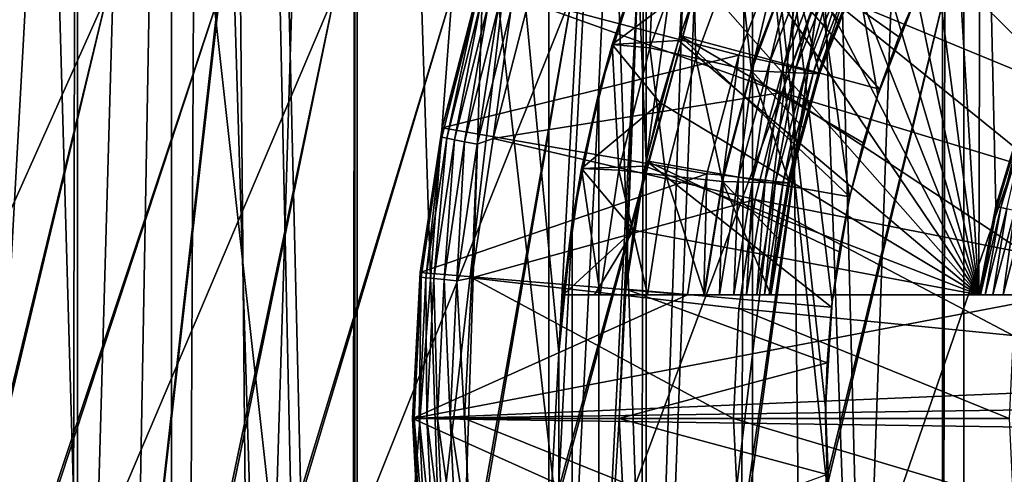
# Model space of a CAD drawing. Header units: metres. Extents: x -30 to 30, y -76 to 64.
# Tile 398 of 541: x -4.45 to -2.07, y 48.36 to 49.47. Entities that reach past the tile are written whole.
import ezdxf

# ---------------------------------------------------------------- set-up
doc = ezdxf.new("R2010")
doc.units = ezdxf.units.M
doc.layers.add('solid_508511', color=7, linetype='CONTINUOUS')

msp = doc.modelspace()

# ---------------------------------------------------------------- linework, layer by layer
at = {"layer": 'solid_508511'}
for points in [[(-5.001679, 39.345753, -22.44957), (-5.304138, 57.5, -22.380037), (-3.993941, 57.5, -22.650572)], [(-4.216572, 9.452151, 22.610186), (-3.993941, 57.5, 22.650572), (-5.304138, 57.5, 22.380037)], [(-4.886679, 9.12376, 22.474882), (-4.216572, 9.452151, 22.610186), (-5.304138, 57.5, 22.380037)], [(-4.314982, 39.682003, -22.591612), (-5.001679, 39.345753, -22.44957), (-3.993941, 57.5, -22.650572)], [(-3.614431, 39.964737, -22.714222), (-4.314982, 39.682003, -22.591612), (-3.993941, 57.5, -22.650572)], [(-4.216572, 9.452151, 22.610186), (-3.532681, 9.728445, 22.727079), (-3.993941, 57.5, 22.650572)], [(-3.993941, 57.5, -22.650572), (-2.670147, 57.5, -22.844479), (-3.145982, 48.659065, -22.783827)], [(-3.145982, 48.659065, -22.783827), (-3.614431, 39.964737, -22.714222), (-3.993941, 57.5, -22.650572)], [(-2.837471, 9.953447, 22.824303), (-2.670147, 57.5, 22.844479), (-3.993941, 57.5, 22.650572)], [(-3.532681, 9.728445, 22.727079), (-2.837471, 9.953447, 22.824303), (-3.993941, 57.5, 22.650572)], [(-3.113943, 48.975254, -22.788229), (-3.145982, 48.659065, -22.783827), (-2.670147, 57.5, -22.844479)], [(-3.050041, 49.287231, -22.796869), (-3.113943, 48.975254, -22.788229), (-2.670147, 57.5, -22.844479)], [(-2.954897, 49.59137, -22.809397), (-3.050041, 49.287231, -22.796869), (-2.670147, 57.5, -22.844479)], [(-2.837471, 9.953447, 22.824303), (-2.134133, 10.127596, 22.900774), (-2.670147, 57.5, 22.844479)], [(-1.425745, 10.251329, 22.955767), (-1.337299, 57.5, 22.961088), (-2.670147, 57.5, 22.844479)], [(-2.134133, 10.127596, 22.900774), (-1.425745, 10.251329, 22.955767), (-2.670147, 57.5, 22.844479)], [(-4.49764, 39.999996, 4.692678), (-4.497568, 54.5, 4.692744), (-4.083487, 54.5, 5.057189)], [(-4.083367, 39.999996, 5.057283), (-4.49764, 39.999996, 4.692678), (-4.083487, 54.5, 5.057189)], [(-4.497639, 39.999996, -4.69268), (-4.083364, 39.999996, -5.057286), (-4.497568, 54.5, -4.692744)], [(-4.083364, 39.999996, -5.057286), (-4.083487, 54.5, -5.057189), (-4.497568, 54.5, -4.692744)], [(-3.639867, 39.999996, -5.385292), (-3.639813, 54.5, -5.385328), (-4.083487, 54.5, -5.057189)], [(-4.083364, 39.999996, -5.057286), (-3.639867, 39.999996, -5.385292), (-4.083487, 54.5, -5.057189)], [(-4.083367, 39.999996, 5.057283), (-4.083487, 54.5, 5.057189), (-3.639813, 54.5, 5.385328)], [(-3.639868, 39.999996, 5.385291), (-4.083367, 39.999996, 5.057283), (-3.639813, 54.5, 5.385328)], [(-3.639868, 39.999996, 5.385291), (-3.639813, 54.5, 5.385328), (-3.170048, 54.5, 5.674577)], [(-3.169956, 39.999996, 5.674625), (-3.639868, 39.999996, 5.385291), (-3.170048, 54.5, 5.674577)], [(-3.639867, 39.999996, -5.385292), (-3.169953, 39.999996, -5.674627), (-3.639813, 54.5, -5.385328)], [(-3.169953, 39.999996, -5.674627), (-3.170048, 54.5, -5.674577), (-3.639813, 54.5, -5.385328)], [(-2.67735, 39.999996, -5.922989), (-2.677306, 54.5, -5.923008), (-3.170048, 54.5, -5.674577)], [(-3.169953, 39.999996, -5.674627), (-2.67735, 39.999996, -5.922989), (-3.170048, 54.5, -5.674577)], [(-3.169956, 39.999996, 5.674625), (-3.170048, 54.5, 5.674577), (-2.677306, 54.5, 5.923008)], [(-2.677352, 39.999996, 5.922988), (-3.169956, 39.999996, 5.674625), (-2.677306, 54.5, 5.923008)], [(-2.677352, 39.999996, 5.922988), (-2.677306, 54.5, 5.923008), (-2.165419, 54.5, 6.128702)], [(-2.165299, 39.999996, 6.128742), (-2.677352, 39.999996, 5.922988), (-2.165419, 54.5, 6.128702)], [(-2.67735, 39.999996, -5.922989), (-2.165296, 39.999996, -6.128743), (-2.677306, 54.5, -5.923008)], [(-2.165296, 39.999996, -6.128743), (-2.165419, 54.5, -6.128702), (-2.677306, 54.5, -5.923008)], [(-1.637813, 39.999996, -6.290276), (-1.637794, 54.5, -6.290277), (-2.165419, 54.5, -6.128702)], [(-2.165296, 39.999996, -6.128743), (-1.637813, 39.999996, -6.290276), (-2.165419, 54.5, -6.128702)], [(-2.165299, 39.999996, 6.128742), (-2.165419, 54.5, 6.128702), (-1.637794, 54.5, 6.290277)], [(-1.637815, 39.999996, 6.290275), (-2.165299, 39.999996, 6.128742), (-1.637794, 54.5, 6.290277)], [(-4.963742, 52.5, -8.100079), (-4.974133, 46.5, -8.093701), (-4.324105, 46.5, -8.458849)], [(-4.312915, 52.5, 8.464558), (-4.96153, 46.5, 8.101434), (-4.963742, 52.5, 8.100079)], [(-4.963742, 52.5, -8.100079), (-4.324105, 46.5, -8.458849), (-4.312915, 52.5, -8.464558)], [(-4.312915, 52.5, 8.464558), (-4.310934, 46.5, 8.465569), (-4.96153, 46.5, 8.101434)], [(-4.312915, 52.5, -8.464558), (-4.324105, 46.5, -8.458849), (-3.647443, 46.5, -8.771896)], [(-3.635472, 52.5, 8.776863), (-4.310934, 46.5, 8.465569), (-4.312915, 52.5, 8.464558)], [(-4.312915, 52.5, -8.464558), (-3.647443, 46.5, -8.771896), (-3.635472, 52.5, -8.776863)], [(-3.635472, 52.5, 8.776863), (-3.633785, 46.5, 8.777563), (-4.310934, 46.5, 8.465569)], [(-3.635472, 52.5, -8.776863), (-3.647443, 46.5, -8.771896), (-2.948315, 46.5, -9.030915)], [(-2.935682, 52.5, 9.035028), (-3.633785, 46.5, 8.777563), (-3.635472, 52.5, 8.776863)], [(-3.635472, 52.5, -8.776863), (-2.948315, 46.5, -9.030915), (-2.935682, 52.5, -9.035028)], [(-2.935682, 52.5, 9.035028), (-2.934255, 46.5, 9.035494), (-3.633785, 46.5, 8.777563)], [(-2.935682, 52.5, -9.035028), (-2.948315, 46.5, -9.030915), (-2.489381, 48.269836, -9.168041)], [(-2.935682, 52.5, -9.035028), (-2.489381, 48.269836, -9.168041), (-2.499872, 48.525883, -9.165186)], [(-2.935682, 52.5, -9.035028), (-2.499872, 48.525883, -9.165186), (-2.484059, 48.781876, -9.169485)], [(-2.935682, 52.5, -9.035028), (-2.484059, 48.781876, -9.169485), (-2.441937, 49.035679, -9.180792)], [(-2.935682, 52.5, -9.035028), (-2.441937, 49.035679, -9.180792), (-2.373737, 49.284451, -9.198662)], [(-2.935682, 52.5, -9.035028), (-2.373737, 49.284451, -9.198662), (-2.279466, 49.526657, -9.222474)], [(-2.217708, 52.5, 9.237518), (-2.934255, 46.5, 9.035494), (-2.935682, 52.5, 9.035028)], [(-2.217708, 52.5, 9.237518), (-2.216653, 46.5, 9.237773), (-2.934255, 46.5, 9.035494)], [(-1.486151, 52.5, 9.383035), (-2.216653, 46.5, 9.237773), (-2.217708, 52.5, 9.237518)], [(-1.486151, 52.5, 9.383035), (-1.485397, 46.5, 9.383155), (-2.216653, 46.5, 9.237773)], [(-2.009669, 50.727383, -19.5), (-2.123998, 50.618637, -19.5), (-2.024389, 49.224117, -19.5)], [(-2.123998, 50.618637, -19.5), (-2.232457, 50.504025, -19.5), (-2.128967, 48.799999, -19.5)], [(-2.123998, 50.618637, -19.5), (-2.128967, 48.799999, -19.5), (-2.087482, 49.014698, -19.5)], [(-2.123998, 50.618637, -19.5), (-2.087482, 49.014698, -19.5), (-2.024389, 49.224117, -19.5)], [(-2.232457, 50.504025, -19.5), (-2.334786, 50.38382, -19.5), (-2.128967, 48.799999, -19.5)], [(-2.334786, 50.38382, -19.5), (-2.430611, 50.258446, -19.5), (-2.128967, 48.799999, -19.5)], [(-2.430611, 50.258446, -19.5), (-2.519721, 50.128185, -19.5), (-2.128967, 48.799999, -19.5)], [(-2.519721, 50.128185, -19.5), (-2.601864, 49.99342, -19.5), (-2.128967, 48.799999, -19.5)], [(-2.601864, 49.99342, -19.5), (-2.676791, 49.854546, -19.5), (-2.128967, 48.799999, -19.5)], [(-2.934126, 49.124508, -15), (-2.953835, 49.594246, -15), (-2.828142, 49.887131, -15)], [(-2.852591, 49.428368, -15), (-2.934126, 49.124508, -15), (-2.828142, 49.887131, -15)], [(-2.74017, 49.720901, -15), (-2.852591, 49.428368, -15), (-2.828142, 49.887131, -15)], [(-2.676791, 49.854546, -19.5), (-2.744336, 49.711861, -19.5), (-2.128967, 48.799999, -19.5)], [(-1.89897, 49.286579, -23.76483), (-2.51571, 49.542042, -23.58305), (-2.401458, 49.783607, -23.58305)], [(-1.812727, 49.468922, -23.76483), (-1.89897, 49.286579, -23.76483), (-2.401458, 49.783607, -23.58305)], [(-2.74017, 49.720901, -15), (-2.369097, 49.298359, -14.500119), (-2.852591, 49.428368, -15)], [(-2.744336, 49.711861, -19.5), (-2.804261, 49.565887, -19.5), (-2.128967, 48.799999, -19.5)], [(-2.74017, 49.720901, -15), (-2.268996, 49.549599, -14.500119), (-2.322464, 49.425289, -14.500119)], [(-2.74017, 49.720901, -15), (-2.322464, 49.425289, -14.500119), (-2.369097, 49.298359, -14.500119)], [(-2.912906, 49.698948, -21.581036), (-3.016566, 49.407101, -21.581036), (-2.954897, 49.59137, -22.809397)], [(-3.016566, 49.407101, -20.059807), (-2.912906, 49.698948, -20.059807), (-2.953835, 49.594246, -15)], [(-2.804261, 49.565887, -19.5), (-2.912906, 49.698948, -20.059807), (-3.016566, 49.407101, -20.059807)], [(-2.925769, 49.398544, -21.828634), (-3.016566, 49.407101, -21.581036), (-2.912906, 49.698948, -21.581036)], [(-2.82157, 49.685852, -21.828634), (-2.925769, 49.398544, -21.828634), (-2.912906, 49.698948, -21.581036)], [(-2.814113, 49.373535, -22.066158), (-2.925769, 49.398544, -21.828634), (-2.82157, 49.685852, -21.828634)], [(-2.814113, 49.373535, -22.066158), (-2.82157, 49.685852, -21.828634), (-2.713426, 49.648743, -22.066158)], [(-2.710327, 49.381264, -23), (-2.603376, 49.65971, -23), (-3.339493, 49.547749, -23)], [(-2.814113, 49.373535, -22.066158), (-2.713426, 49.648743, -22.066158), (-2.679459, 49.343372, -22.290916)], [(-2.713426, 49.648743, -22.066158), (-2.583016, 49.603996, -22.290916), (-2.679459, 49.343372, -22.290916)], [(-2.671907, 49.37323, -22.996157), (-2.603376, 49.65971, -23), (-2.710327, 49.381264, -23)], [(-2.566274, 49.64711, -22.996157), (-2.603376, 49.65971, -23), (-2.671907, 49.37323, -22.996157)], [(-2.566274, 49.64711, -22.996157), (-2.671907, 49.37323, -22.996157), (-2.635234, 49.364544, -22.98476)], [(-2.566274, 49.64711, -22.996157), (-2.635234, 49.364544, -22.98476), (-2.53089, 49.634235, -22.98476)], [(-2.53089, 49.634235, -22.98476), (-2.635234, 49.364544, -22.98476), (-2.601438, 49.356537, -22.966249)], [(-2.53089, 49.634235, -22.98476), (-2.601438, 49.356537, -22.966249), (-2.498283, 49.622372, -22.966249)], [(-2.498283, 49.622372, -22.966249), (-2.601438, 49.356537, -22.966249), (-2.57182, 49.349522, -22.941338)], [(-2.498283, 49.622372, -22.966249), (-2.57182, 49.349522, -22.941338), (-2.469707, 49.611977, -22.941338)], [(-3.016566, 49.407101, -21.581036), (-3.050041, 49.287231, -22.796869), (-2.954897, 49.59137, -22.809397)], [(-3.049474, 47.710567, -15), (-3.049474, 49.289433, -15), (-2.953835, 49.594246, -15)], [(-3.016566, 49.407101, -20.059807), (-2.953835, 49.594246, -15), (-3.049474, 49.289433, -15)], [(-2.999857, 48.500046, -15), (-3.049474, 47.710567, -15), (-2.953835, 49.594246, -15)], [(-2.98338, 48.814014, -15), (-2.999857, 48.500046, -15), (-2.953835, 49.594246, -15)], [(-2.934126, 49.124508, -15), (-2.98338, 48.814014, -15), (-2.953835, 49.594246, -15)], [(-2.679459, 49.343372, -22.290916), (-2.583016, 49.603996, -22.290916), (-2.514678, 49.335999, -22.5)], [(-2.583016, 49.603996, -22.290916), (-2.467952, 49.465252, -22.5), (-2.514678, 49.335999, -22.5)], [(-2.583016, 49.603996, -22.290916), (-2.414588, 49.591908, -22.5), (-2.467952, 49.465252, -22.5)], [(-2.469707, 49.611977, -22.941338), (-2.57182, 49.349522, -22.941338), (-2.547521, 49.343769, -22.910984)], [(-2.469707, 49.611977, -22.941338), (-2.547521, 49.343769, -22.910984), (-2.446264, 49.603451, -22.910984)], [(-2.446264, 49.603451, -22.910984), (-2.547521, 49.343769, -22.910984), (-2.52948, 49.339497, -22.876356)], [(-2.446264, 49.603451, -22.910984), (-2.52948, 49.339497, -22.876356), (-2.428858, 49.597118, -22.876356)], [(-2.428858, 49.597118, -22.876356), (-2.52948, 49.339497, -22.876356), (-2.51839, 49.336868, -22.838787)], [(-2.428858, 49.597118, -22.876356), (-2.51839, 49.336868, -22.838787), (-2.418159, 49.593227, -22.838787)], [(-2.514681, 49.335991, -22.799999), (-2.418159, 49.593227, -22.838787), (-2.51839, 49.336868, -22.838787)], [(-2.514681, 49.335991, -22.799999), (-2.414581, 49.591927, -22.799999), (-2.418159, 49.593227, -22.838787)], [(-2.414588, 49.591908, -22.5), (-2.414581, 49.591927, -22.799999), (-2.514681, 49.335991, -22.799999)], [(-2.414588, 49.591908, -22.5), (-2.514681, 49.335991, -22.799999), (-2.467952, 49.465252, -22.5)], [(-3.339488, 49.547771, -23.165592), (-3.428355, 49.204544, -23.165592), (-3.339493, 49.547749, -23)], [(-3.345533, 49.514858, -23.205029), (-3.428355, 49.204544, -23.165592), (-3.339488, 49.547771, -23.165592)], [(-3.428355, 49.204544, -23.165592), (-3.428347, 49.204578, -23), (-3.339493, 49.547749, -23)], [(-2.710327, 49.381264, -23), (-3.339493, 49.547749, -23), (-3.428347, 49.204578, -23)], [(-2.804261, 49.565887, -19.5), (-3.016566, 49.407101, -20.059807), (-2.856424, 49.416973, -19.5)], [(-2.804261, 49.565887, -19.5), (-2.856424, 49.416973, -19.5), (-2.128967, 48.799999, -19.5)], [(-2.322464, 49.425289, -14.500119), (-2.268996, 49.549599, -14.500119), (-2.279466, 49.526657, -9.222474)], [(-5.593525, 46.5, -7.678702), (-4.50339, 49.53109, -6.307295), (-4.238727, 49.53109, -6.48812)], [(-4.974133, 46.5, -8.093701), (-5.593525, 46.5, -7.678702), (-4.238727, 49.53109, -6.48812)], [(-4.974133, 46.5, -8.093701), (-3.967088, 49.53109, -6.657681), (-3.688688, 49.53109, -6.81587)], [(-4.324105, 46.5, -8.458849), (-4.974133, 46.5, -8.093701), (-3.688688, 49.53109, -6.81587)], [(-4.974133, 46.5, -8.093701), (-4.238727, 49.53109, -6.48812), (-3.967088, 49.53109, -6.657681)], [(-4.96153, 46.5, 8.101434), (-4.238727, 49.53109, 6.48812), (-4.50339, 49.53109, 6.307295)], [(-4.96153, 46.5, 8.101434), (-3.967088, 49.53109, 6.657681), (-4.238727, 49.53109, 6.48812)], [(-4.96153, 46.5, 8.101434), (-4.310934, 46.5, 8.465569), (-3.967088, 49.53109, 6.657681)], [(-4.324105, 46.5, -8.458849), (-3.403855, 49.53109, -6.962491), (-3.113034, 49.53109, -7.09729)], [(-3.647443, 46.5, -8.771896), (-4.324105, 46.5, -8.458849), (-3.113034, 49.53109, -7.09729)], [(-4.324105, 46.5, -8.458849), (-3.688688, 49.53109, -6.81587), (-3.403855, 49.53109, -6.962491)], [(-4.310934, 46.5, 8.465569), (-3.688688, 49.53109, 6.81587), (-3.967088, 49.53109, 6.657681)], [(-4.310934, 46.5, 8.465569), (-3.403855, 49.53109, 6.962491), (-3.688688, 49.53109, 6.81587)], [(-4.310934, 46.5, 8.465569), (-3.633785, 46.5, 8.777563), (-3.403855, 49.53109, 6.962491)], [(-3.647443, 46.5, -8.771896), (-2.817123, 49.53109, -7.219856), (-2.516499, 49.53109, -7.330057)], [(-2.948315, 46.5, -9.030915), (-3.647443, 46.5, -8.771896), (-2.516499, 49.53109, -7.330057)], [(-3.647443, 46.5, -8.771896), (-3.113034, 49.53109, -7.09729), (-2.817123, 49.53109, -7.219856)], [(-3.633785, 46.5, 8.777563), (-3.113034, 49.53109, 7.09729), (-3.403855, 49.53109, 6.962491)], [(-3.633785, 46.5, 8.777563), (-2.817123, 49.53109, 7.219856), (-3.113034, 49.53109, 7.09729)], [(-3.633785, 46.5, 8.777563), (-2.934255, 46.5, 9.035494), (-2.817123, 49.53109, 7.219856)], [(-3.219418, 49.510094, -23.351336), (-2.51571, 49.542042, -23.58305), (-2.605734, 49.29044, -23.58305)], [(-2.948315, 46.5, -9.030915), (-2.211465, 49.53109, -7.427781), (-1.90244, 49.53109, -7.51287)], [(-2.231028, 46.5, -9.234312), (-2.948315, 46.5, -9.030915), (-1.90244, 49.53109, -7.51287)], [(-2.948315, 46.5, -9.030915), (-2.516499, 49.53109, -7.330057), (-2.211465, 49.53109, -7.427781)], [(-2.934255, 46.5, 9.035494), (-2.516499, 49.53109, 7.330057), (-2.817123, 49.53109, 7.219856)], [(-2.934255, 46.5, 9.035494), (-2.211465, 49.53109, 7.427781), (-2.516499, 49.53109, 7.330057)], [(-2.934255, 46.5, 9.035494), (-2.216653, 46.5, 9.237773), (-2.211465, 49.53109, 7.427781)], [(-1.966924, 49.096661, -23.76483), (-2.605734, 49.29044, -23.58305), (-2.51571, 49.542042, -23.58305)], [(-1.89897, 49.286579, -23.76483), (-1.966924, 49.096661, -23.76483), (-2.51571, 49.542042, -23.58305)], [(-2.322464, 49.425289, -14.500119), (-2.279466, 49.526657, -9.222474), (-2.373737, 49.284451, -9.198662)], [(-2.231028, 46.5, -9.234312), (-1.275652, 49.53109, -7.644293), (-1.5, 46.5, -9.380832)], [(-2.231028, 46.5, -9.234312), (-1.590319, 49.53109, -7.585076), (-1.275652, 49.53109, -7.644293)], [(-2.231028, 46.5, -9.234312), (-1.90244, 49.53109, -7.51287), (-1.590319, 49.53109, -7.585076)], [(-2.216653, 46.5, 9.237773), (-1.90244, 49.53109, 7.51287), (-2.211465, 49.53109, 7.427781)], [(-2.216653, 46.5, 9.237773), (-1.590319, 49.53109, 7.585076), (-1.90244, 49.53109, 7.51287)], [(-2.216653, 46.5, 9.237773), (-1.485397, 46.5, 9.383155), (-1.590319, 49.53109, 7.585076)], [(-3.428897, 49.182049, -23.205029), (-3.428355, 49.204544, -23.165592), (-3.345533, 49.514858, -23.205029)], [(-3.428897, 49.182049, -23.205029), (-3.345533, 49.514858, -23.205029), (-3.417479, 49.179779, -23.242954)], [(-3.345533, 49.514858, -23.205029), (-3.334393, 49.511478, -23.242954), (-3.417479, 49.179779, -23.242954)], [(-3.417479, 49.179779, -23.242954), (-3.334393, 49.511478, -23.242954), (-3.398943, 49.17609, -23.277836)], [(-3.334393, 49.511478, -23.242954), (-3.316308, 49.505989, -23.277836), (-3.398943, 49.17609, -23.277836)], [(-3.398943, 49.17609, -23.277836), (-3.316308, 49.505989, -23.277836), (-3.374019, 49.171135, -23.308302)], [(-3.316308, 49.505989, -23.277836), (-3.29199, 49.498615, -23.308302), (-3.374019, 49.171135, -23.308302)], [(-3.374019, 49.171135, -23.308302), (-3.29199, 49.498615, -23.308302), (-3.343688, 49.1651, -23.333151)], [(-3.29199, 49.498615, -23.308302), (-3.262396, 49.489635, -23.333151), (-3.343688, 49.1651, -23.333151)], [(-3.30509, 49.179203, -23.351336), (-3.219418, 49.510094, -23.351336), (-2.605734, 49.29044, -23.58305)], [(-3.262396, 49.489635, -23.333151), (-3.219418, 49.510094, -23.351336), (-3.30509, 49.179203, -23.351336)], [(-3.343688, 49.1651, -23.333151), (-3.262396, 49.489635, -23.333151), (-3.30509, 49.179203, -23.351336)], [(-2.467952, 49.465252, -22.5), (-2.514681, 49.335991, -22.799999), (-2.514678, 49.335999, -22.5)], [(-2.852591, 49.428368, -15), (-2.441566, 49.037361, -14.500119), (-2.934126, 49.124508, -15)], [(-2.852591, 49.428368, -15), (-2.369097, 49.298359, -14.500119), (-2.408861, 49.168869, -14.500119)], [(-2.852591, 49.428368, -15), (-2.408861, 49.168869, -14.500119), (-2.441566, 49.037361, -14.500119)], [(-2.369097, 49.298359, -14.500119), (-2.322464, 49.425289, -14.500119), (-2.373737, 49.284451, -9.198662)], [(-3.016566, 49.407101, -21.581036), (-3.091065, 49.10648, -21.581036), (-3.050041, 49.287231, -22.796869)], [(-3.091065, 49.10648, -20.059807), (-3.016566, 49.407101, -20.059807), (-3.049474, 49.289433, -15)], [(-2.90071, 49.265427, -19.5), (-3.016566, 49.407101, -20.059807), (-3.091065, 49.10648, -20.059807)], [(-3.000795, 49.102276, -21.828634), (-3.091065, 49.10648, -21.581036), (-3.016566, 49.407101, -21.581036)], [(-2.856424, 49.416973, -19.5), (-3.016566, 49.407101, -20.059807), (-2.90071, 49.265427, -19.5)], [(-2.925769, 49.398544, -21.828634), (-3.000795, 49.102276, -21.828634), (-3.016566, 49.407101, -21.581036)], [(-2.856424, 49.416973, -19.5), (-2.90071, 49.265427, -19.5), (-2.128967, 48.799999, -19.5)], [(-2.787562, 49.093269, -23), (-2.710327, 49.381264, -23), (-3.428347, 49.204578, -23)], [(-2.886965, 49.089684, -22.066158), (-3.000795, 49.102276, -21.828634), (-2.925769, 49.398544, -21.828634)], [(-2.886965, 49.089684, -22.066158), (-2.925769, 49.398544, -21.828634), (-2.814113, 49.373535, -22.066158)], [(-2.748403, 49.089832, -22.996157), (-2.710327, 49.381264, -23), (-2.787562, 49.093269, -23)], [(-2.671907, 49.37323, -22.996157), (-2.710327, 49.381264, -23), (-2.748403, 49.089832, -22.996157)], [(-2.886965, 49.089684, -22.066158), (-2.814113, 49.373535, -22.066158), (-2.749678, 49.074497, -22.290916)], [(-2.814113, 49.373535, -22.066158), (-2.679459, 49.343372, -22.290916), (-2.749678, 49.074497, -22.290916)], [(-2.671907, 49.37323, -22.996157), (-2.748403, 49.089832, -22.996157), (-2.71093, 49.085457, -22.98476)], [(-2.671907, 49.37323, -22.996157), (-2.71093, 49.085457, -22.98476), (-2.635234, 49.364544, -22.98476)], [(-2.635234, 49.364544, -22.98476), (-2.71093, 49.085457, -22.98476), (-2.676395, 49.081421, -22.966249)], [(-2.635234, 49.364544, -22.98476), (-2.676395, 49.081421, -22.966249), (-2.601438, 49.356537, -22.966249)], [(-2.601438, 49.356537, -22.966249), (-2.676395, 49.081421, -22.966249), (-2.646129, 49.077885, -22.941338)], [(-2.601438, 49.356537, -22.966249), (-2.646129, 49.077885, -22.941338), (-2.57182, 49.349522, -22.941338)], [(-2.749678, 49.074497, -22.290916), (-2.679459, 49.343372, -22.290916), (-2.587738, 49.071064, -22.5)], [(-2.679459, 49.343372, -22.290916), (-2.554648, 49.204464, -22.5), (-2.587738, 49.071064, -22.5)], [(-2.679459, 49.343372, -22.290916), (-2.514678, 49.335999, -22.5), (-2.554648, 49.204464, -22.5)], [(-2.57182, 49.349522, -22.941338), (-2.646129, 49.077885, -22.941338), (-2.621298, 49.074986, -22.910984)], [(-2.57182, 49.349522, -22.941338), (-2.621298, 49.074986, -22.910984), (-2.547521, 49.343769, -22.910984)], [(-2.547521, 49.343769, -22.910984), (-2.621298, 49.074986, -22.910984), (-2.602861, 49.07283, -22.876356)], [(-2.547521, 49.343769, -22.910984), (-2.602861, 49.07283, -22.876356), (-2.52948, 49.339497, -22.876356)], [(-2.52948, 49.339497, -22.876356), (-2.602861, 49.07283, -22.876356), (-2.591528, 49.071507, -22.838787)], [(-2.52948, 49.339497, -22.876356), (-2.591528, 49.071507, -22.838787), (-2.51839, 49.336868, -22.838787)], [(-2.587737, 49.071068, -22.799999), (-2.51839, 49.336868, -22.838787), (-2.591528, 49.071507, -22.838787)], [(-2.587737, 49.071068, -22.799999), (-2.514681, 49.335991, -22.799999), (-2.51839, 49.336868, -22.838787)], [(-2.554648, 49.204464, -22.5), (-2.514681, 49.335991, -22.799999), (-2.587737, 49.071068, -22.799999)], [(-2.514678, 49.335999, -22.5), (-2.514681, 49.335991, -22.799999), (-2.554648, 49.204464, -22.5)], [(-3.30509, 49.179203, -23.351336), (-2.605734, 49.29044, -23.58305), (-2.670663, 49.031227, -23.58305)], [(-3.091065, 49.10648, -21.581036), (-3.113943, 48.975254, -22.788229), (-3.050041, 49.287231, -22.796869)], [(-3.113687, 48.023037, -15), (-3.113687, 48.976963, -15), (-3.049474, 49.289433, -15)], [(-3.091065, 49.10648, -20.059807), (-3.049474, 49.289433, -15), (-3.113687, 48.976963, -15)], [(-3.049474, 47.710567, -15), (-3.113687, 48.023037, -15), (-3.049474, 49.289433, -15)], [(-2.015935, 48.900993, -23.76483), (-2.670663, 49.031227, -23.58305), (-2.605734, 49.29044, -23.58305)], [(-1.966924, 49.096661, -23.76483), (-2.015935, 48.900993, -23.76483), (-2.605734, 49.29044, -23.58305)], [(-2.408861, 49.168869, -14.500119), (-2.373737, 49.284451, -9.198662), (-2.441937, 49.035679, -9.180792)], [(-2.408861, 49.168869, -14.500119), (-2.369097, 49.298359, -14.500119), (-2.373737, 49.284451, -9.198662)], [(-2.90071, 49.265427, -19.5), (-3.091065, 49.10648, -20.059807), (-2.936944, 49.111843, -19.5)], [(-2.90071, 49.265427, -19.5), (-2.936944, 49.111843, -19.5), (-2.128967, 48.799999, -19.5)], [(-2.024389, 49.224117, -19.5), (-2.087482, 49.014698, -19.5), (-2.08748, 49.014709, -22.799999)], [(-2.08453, 49.013981, -22.83473), (-2.024324, 49.2243, -22.799999), (-2.08748, 49.014709, -22.799999)], [(-2.024389, 49.224117, -19.5), (-2.08748, 49.014709, -22.799999), (-2.024324, 49.2243, -22.799999)], [(-2.08453, 49.013981, -22.83473), (-2.021463, 49.223278, -22.83473), (-2.024324, 49.2243, -22.799999)], [(-2.08453, 49.013981, -22.83473), (-2.07577, 49.011822, -22.868404), (-2.021463, 49.223278, -22.83473)], [(-2.07577, 49.011822, -22.868404), (-2.012968, 49.220238, -22.868404), (-2.021463, 49.223278, -22.83473)], [(-2.07577, 49.011822, -22.868404), (-2.061465, 49.008293, -22.9), (-2.012968, 49.220238, -22.868404)], [(-2.787562, 49.093269, -23), (-3.428347, 49.204578, -23), (-3.482043, 48.85408, -23)], [(-3.482043, 48.854088, -23.165592), (-3.482043, 48.85408, -23), (-3.428347, 49.204578, -23)], [(-3.428355, 49.204544, -23.165592), (-3.482043, 48.854088, -23.165592), (-3.428347, 49.204578, -23)], [(-3.428897, 49.182049, -23.205029), (-3.482043, 48.854088, -23.165592), (-3.428355, 49.204544, -23.165592)], [(-2.554648, 49.204464, -22.5), (-2.587737, 49.071068, -22.799999), (-2.587738, 49.071064, -22.5)], [(-3.479239, 48.842674, -23.205029), (-3.482043, 48.854088, -23.165592), (-3.428897, 49.182049, -23.205029)], [(-3.479239, 48.842674, -23.205029), (-3.428897, 49.182049, -23.205029), (-3.467653, 48.841534, -23.242954)], [(-3.428897, 49.182049, -23.205029), (-3.417479, 49.179779, -23.242954), (-3.467653, 48.841534, -23.242954)], [(-3.467653, 48.841534, -23.242954), (-3.417479, 49.179779, -23.242954), (-3.448845, 48.83968, -23.277836)], [(-3.417479, 49.179779, -23.242954), (-3.398943, 49.17609, -23.277836), (-3.448845, 48.83968, -23.277836)], [(-3.448845, 48.83968, -23.277836), (-3.398943, 49.17609, -23.277836), (-3.423555, 48.837193, -23.308302)], [(-3.398943, 49.17609, -23.277836), (-3.374019, 49.171135, -23.308302), (-3.423555, 48.837193, -23.308302)], [(-3.423555, 48.837193, -23.308302), (-3.374019, 49.171135, -23.308302), (-3.392779, 48.83416, -23.333151)], [(-3.374019, 49.171135, -23.308302), (-3.343688, 49.1651, -23.333151), (-3.392779, 48.83416, -23.333151)], [(-3.392779, 48.83416, -23.333151), (-3.343688, 49.1651, -23.333151), (-3.356846, 48.841351, -23.351336)], [(-3.356846, 48.841351, -23.351336), (-3.30509, 49.179203, -23.351336), (-2.670663, 49.031227, -23.58305)], [(-3.343688, 49.1651, -23.333151), (-3.30509, 49.179203, -23.351336), (-3.356846, 48.841351, -23.351336)], [(-2.441566, 49.037361, -14.500119), (-2.408861, 49.168869, -14.500119), (-2.441937, 49.035679, -9.180792)], [(-2.934126, 49.124508, -15), (-2.485339, 48.770351, -14.500119), (-2.98338, 48.814014, -15)], [(-2.934126, 49.124508, -15), (-2.441566, 49.037361, -14.500119), (-2.46709, 48.904312, -14.500119)], [(-2.934126, 49.124508, -15), (-2.46709, 48.904312, -14.500119), (-2.485339, 48.770351, -14.500119)], [(-2.787562, 49.093269, -23), (-3.482043, 48.85408, -23), (-2.834167, 48.799999, -23)], [(-3.091065, 49.10648, -21.581036), (-3.135682, 48.799999, -21.581036), (-3.113943, 48.975254, -22.788229)], [(-3.135682, 48.799999, -20.059807), (-3.091065, 49.10648, -20.059807), (-3.113687, 48.976963, -15)], [(-2.965046, 48.956615, -19.5), (-3.091065, 49.10648, -20.059807), (-3.135682, 48.799999, -20.059807)], [(-3.045899, 48.799999, -21.828632), (-3.135682, 48.799999, -21.581036), (-3.091065, 49.10648, -21.581036)], [(-2.936944, 49.111843, -19.5), (-3.091065, 49.10648, -20.059807), (-2.965046, 48.956615, -19.5)], [(-3.000795, 49.102276, -21.828634), (-3.045899, 48.799999, -21.828632), (-3.091065, 49.10648, -21.581036)], [(-3.000795, 49.102276, -21.828634), (-2.931261, 48.799999, -22.066158), (-3.045899, 48.799999, -21.828632)], [(-2.886965, 49.089684, -22.066158), (-2.931261, 48.799999, -22.066158), (-3.000795, 49.102276, -21.828634)], [(-2.936944, 49.111843, -19.5), (-2.965046, 48.956615, -19.5), (-2.128967, 48.799999, -19.5)], [(-2.794933, 48.799999, -22.996157), (-2.787562, 49.093269, -23), (-2.834167, 48.799999, -23)], [(-2.748403, 49.089832, -22.996157), (-2.787562, 49.093269, -23), (-2.794933, 48.799999, -22.996157)], [(-2.886965, 49.089684, -22.066158), (-2.792987, 48.799999, -22.290916), (-2.931261, 48.799999, -22.066158)], [(-2.886965, 49.089684, -22.066158), (-2.749678, 49.074497, -22.290916), (-2.792987, 48.799999, -22.290916)], [(-2.748403, 49.089832, -22.996157), (-2.794933, 48.799999, -22.996157), (-2.757146, 48.799999, -22.984755)], [(-2.749678, 49.074497, -22.290916), (-2.632964, 48.799999, -22.5), (-2.792987, 48.799999, -22.290916)], [(-2.748403, 49.089832, -22.996157), (-2.757146, 48.799999, -22.984755), (-2.71093, 49.085457, -22.98476)], [(-2.71093, 49.085457, -22.98476), (-2.757146, 48.799999, -22.984755), (-2.722347, 48.799999, -22.966253)], [(-2.749678, 49.074497, -22.290916), (-2.613866, 48.936123, -22.5), (-2.632964, 48.799999, -22.5)], [(-2.749678, 49.074497, -22.290916), (-2.587738, 49.071064, -22.5), (-2.613866, 48.936123, -22.5)], [(-2.71093, 49.085457, -22.98476), (-2.722347, 48.799999, -22.966253), (-2.676395, 49.081421, -22.966249)], [(-2.676395, 49.081421, -22.966249), (-2.722347, 48.799999, -22.966253), (-2.69183, 48.799999, -22.941338)], [(-2.676395, 49.081421, -22.966249), (-2.69183, 48.799999, -22.941338), (-2.646129, 49.077885, -22.941338)], [(-2.646129, 49.077885, -22.941338), (-2.69183, 48.799999, -22.941338), (-2.666794, 48.799999, -22.910976)], [(-2.646129, 49.077885, -22.941338), (-2.666794, 48.799999, -22.910976), (-2.621298, 49.074986, -22.910984)], [(-2.621298, 49.074986, -22.910984), (-2.666794, 48.799999, -22.910976), (-2.648216, 48.799999, -22.876364)], [(-2.621298, 49.074986, -22.910984), (-2.648216, 48.799999, -22.876364), (-2.602861, 49.07283, -22.876356)], [(-2.602861, 49.07283, -22.876356), (-2.648216, 48.799999, -22.876364), (-2.636786, 48.799999, -22.838781)], [(-2.602861, 49.07283, -22.876356), (-2.636786, 48.799999, -22.838781), (-2.591528, 49.071507, -22.838787)], [(-2.591528, 49.071507, -22.838787), (-2.636786, 48.799999, -22.838781), (-2.632964, 48.799999, -22.799999)], [(-2.587737, 49.071068, -22.799999), (-2.591528, 49.071507, -22.838787), (-2.632964, 48.799999, -22.799999)], [(-2.587738, 49.071064, -22.5), (-2.587737, 49.071068, -22.799999), (-2.632964, 48.799999, -22.799999)], [(-2.587738, 49.071064, -22.5), (-2.632964, 48.799999, -22.799999), (-2.613866, 48.936123, -22.5)], [(-3.356846, 48.841351, -23.351336), (-2.670663, 49.031227, -23.58305), (-2.709873, 48.766899, -23.58305)], [(-2.045532, 48.701466, -23.76483), (-2.709873, 48.766899, -23.58305), (-2.670663, 49.031227, -23.58305)], [(-2.015935, 48.900993, -23.76483), (-2.045532, 48.701466, -23.76483), (-2.670663, 49.031227, -23.58305)], [(-2.46709, 48.904312, -14.500119), (-2.441937, 49.035679, -9.180792), (-2.484059, 48.781876, -9.169485)], [(-2.46709, 48.904312, -14.500119), (-2.441566, 49.037361, -14.500119), (-2.441937, 49.035679, -9.180792)], [(-2.08748, 49.014709, -22.799999), (-2.128967, 48.799999, -19.5), (-2.128967, 48.799999, -22.799999)], [(-2.087482, 49.014698, -19.5), (-2.128967, 48.799999, -19.5), (-2.08748, 49.014709, -22.799999)], [(-2.08748, 49.014709, -22.799999), (-2.128967, 48.799999, -22.799999), (-2.12513, 48.799999, -22.838791)], [(-2.08453, 49.013981, -22.83473), (-2.08748, 49.014709, -22.799999), (-2.12513, 48.799999, -22.838791)], [(-2.08453, 49.013981, -22.83473), (-2.12513, 48.799999, -22.838791), (-2.07577, 49.011822, -22.868404)], [(-2.07577, 49.011822, -22.868404), (-2.12513, 48.799999, -22.838791), (-2.113743, 48.799999, -22.876169)], [(-2.07577, 49.011822, -22.868404), (-2.113743, 48.799999, -22.876169), (-2.061465, 49.008293, -22.9)], [(-2.061465, 49.008293, -22.9), (-2.113743, 48.799999, -22.876169), (-2.09524, 48.799999, -22.910641)], [(-2.061465, 49.008293, -22.9), (-2.09524, 48.799999, -22.910641), (-2.04205, 49.00351, -22.928558)], [(-2.04205, 49.00351, -22.928558), (-2.09524, 48.799999, -22.910641), (-2.070227, 48.799999, -22.94099)], [(-2.04205, 49.00351, -22.928558), (-2.070227, 48.799999, -22.94099), (-2.018115, 48.997608, -22.953209)], [(-2.018115, 48.997608, -22.953209), (-2.070227, 48.799999, -22.94099), (-2.039634, 48.799999, -22.965982)], [(-3.135682, 48.799999, -21.581036), (-3.145982, 48.659065, -22.783827), (-3.113943, 48.975254, -22.788229)], [(-3.145947, 48.340256, -15), (-3.145947, 48.659744, -15), (-3.113687, 48.976963, -15)], [(-3.135682, 48.799999, -20.059807), (-3.113687, 48.976963, -15), (-3.145947, 48.659744, -15)], [(-3.113687, 48.023037, -15), (-3.145947, 48.340256, -15), (-3.113687, 48.976963, -15)], [(-2.965046, 48.956615, -19.5), (-3.135682, 48.799999, -20.059807), (-3.059966, 48.799999, -19.778547)], [(-3.059966, 48.799999, -19.778547), (-2.984962, 48.799999, -19.5), (-2.965046, 48.956615, -19.5)], [(-2.965046, 48.956615, -19.5), (-2.984962, 48.799999, -19.5), (-2.128967, 48.799999, -19.5)], [(-2.613866, 48.936123, -22.5), (-2.632964, 48.799999, -22.799999), (-2.632964, 48.799999, -22.5)], [(-2.485339, 48.770351, -14.500119), (-2.46709, 48.904312, -14.500119), (-2.484059, 48.781876, -9.169485)], [(-3.482043, 48.854088, -23.165592), (-3.5, 48.5, -23.165592), (-3.482043, 48.85408, -23)], [(-3.496073, 48.5, -23.205029), (-3.5, 48.5, -23.165592), (-3.482043, 48.854088, -23.165592)], [(-2.834167, 48.799999, -23), (-3.482043, 48.85408, -23), (-3.5, 48.5, -23)], [(-3.5, 48.5, -23.165592), (-3.5, 48.5, -23), (-3.482043, 48.85408, -23)], [(-3.479239, 48.842674, -23.205029), (-3.496073, 48.5, -23.205029), (-3.482043, 48.854088, -23.165592)], [(-3.479239, 48.842674, -23.205029), (-3.484431, 48.5, -23.242954), (-3.496073, 48.5, -23.205029)], [(-3.479239, 48.842674, -23.205029), (-3.467653, 48.841534, -23.242954), (-3.484431, 48.5, -23.242954)], [(-3.467653, 48.841534, -23.242954), (-3.465532, 48.5, -23.277836), (-3.484431, 48.5, -23.242954)], [(-3.467653, 48.841534, -23.242954), (-3.448845, 48.83968, -23.277836), (-3.465532, 48.5, -23.277836)], [(-3.448845, 48.83968, -23.277836), (-3.44012, 48.5, -23.308302), (-3.465532, 48.5, -23.277836)], [(-3.448845, 48.83968, -23.277836), (-3.423555, 48.837193, -23.308302), (-3.44012, 48.5, -23.308302)], [(-3.423555, 48.837193, -23.308302), (-3.409195, 48.5, -23.333151), (-3.44012, 48.5, -23.308302)], [(-3.423555, 48.837193, -23.308302), (-3.392779, 48.83416, -23.333151), (-3.409195, 48.5, -23.333151)], [(-3.392779, 48.83416, -23.333151), (-3.374157, 48.5, -23.351336), (-3.409195, 48.5, -23.333151)], [(-3.392779, 48.83416, -23.333151), (-3.356846, 48.841351, -23.351336), (-3.374157, 48.5, -23.351336)], [(-3.356846, 48.841351, -23.351336), (-2.722985, 48.5, -23.58305), (-3.374157, 48.5, -23.351336)], [(-3.356846, 48.841351, -23.351336), (-2.709873, 48.766899, -23.58305), (-2.722985, 48.5, -23.58305)], [(-2.98338, 48.814014, -15), (-2.496328, 48.635456, -14.500119), (-2.999857, 48.500046, -15)], [(-2.98338, 48.814014, -15), (-2.485339, 48.770351, -14.500119), (-2.496328, 48.635456, -14.500119)], [(-1.926785, 48.799999, -23), (-2.834167, 48.799999, -23), (-3.5, 48.5, -23)], [(1.233896, 48.700001, -23), (-1.926785, 48.799999, -23), (-3.5, 48.5, -23)], [(-3.135682, 48.799999, -21.581036), (-3.145947, 48.659744, -15), (-3.145982, 48.659065, -22.783827)], [(-3.135682, 48.799999, -21.581036), (-3.135682, 48.799999, -20.059807), (-3.145947, 48.659744, -15)], [(-2.128967, 48.799999, -19.5), (-3.135682, 48.799999, -20.059807), (-3.135682, 48.799999, -21.581036)], [(-2.128967, 48.799999, -19.5), (-3.059966, 48.799999, -19.778547), (-3.135682, 48.799999, -20.059807)], [(-3.045899, 48.799999, -21.828632), (-2.128967, 48.799999, -19.5), (-3.135682, 48.799999, -21.581036)], [(-2.128967, 48.799999, -19.5), (-2.984962, 48.799999, -19.5), (-3.059966, 48.799999, -19.778547)], [(-3.045899, 48.799999, -21.828632), (-2.931261, 48.799999, -22.066158), (-2.128967, 48.799999, -19.5)], [(-2.931261, 48.799999, -22.066158), (-2.792987, 48.799999, -22.290916), (-2.128967, 48.799999, -19.5)], [(-1.966511, 48.799999, -22.996107), (-2.834167, 48.799999, -23), (-1.926785, 48.799999, -23)], [(-2.794933, 48.799999, -22.996157), (-2.834167, 48.799999, -23), (-1.966511, 48.799999, -22.996107)], [(-2.757146, 48.799999, -22.984755), (-2.794933, 48.799999, -22.996157), (-1.966511, 48.799999, -22.996107)], [(-2.792987, 48.799999, -22.290916), (-2.632964, 48.799999, -22.5), (-2.128967, 48.799999, -19.5)], [(-2.757146, 48.799999, -22.984755), (-1.966511, 48.799999, -22.996107), (-2.00465, 48.799999, -22.984592)], [(-2.722347, 48.799999, -22.966253), (-2.757146, 48.799999, -22.984755), (-2.00465, 48.799999, -22.984592)], [(-2.722347, 48.799999, -22.966253), (-2.00465, 48.799999, -22.984592), (-2.039634, 48.799999, -22.965982)], [(-2.69183, 48.799999, -22.941338), (-2.722347, 48.799999, -22.966253), (-2.039634, 48.799999, -22.965982)], [(-2.69183, 48.799999, -22.941338), (-2.039634, 48.799999, -22.965982), (-2.070227, 48.799999, -22.94099)], [(-2.666794, 48.799999, -22.910976), (-2.69183, 48.799999, -22.941338), (-2.070227, 48.799999, -22.94099)], [(-2.666794, 48.799999, -22.910976), (-2.070227, 48.799999, -22.94099), (-2.09524, 48.799999, -22.910641)], [(-2.648216, 48.799999, -22.876364), (-2.666794, 48.799999, -22.910976), (-2.09524, 48.799999, -22.910641)], [(-2.648216, 48.799999, -22.876364), (-2.113743, 48.799999, -22.876169), (-2.12513, 48.799999, -22.838791)], [(-2.636786, 48.799999, -22.838781), (-2.648216, 48.799999, -22.876364), (-2.12513, 48.799999, -22.838791)], [(-2.648216, 48.799999, -22.876364), (-2.09524, 48.799999, -22.910641), (-2.113743, 48.799999, -22.876169)], [(-2.636786, 48.799999, -22.838781), (-2.12513, 48.799999, -22.838791), (-2.128967, 48.799999, -22.799999)], [(-2.632964, 48.799999, -22.799999), (-2.636786, 48.799999, -22.838781), (-2.128967, 48.799999, -22.799999)], [(-2.632964, 48.799999, -22.799999), (-2.128967, 48.799999, -22.799999), (-2.128967, 48.799999, -19.5)], [(-2.632964, 48.799999, -22.5), (-2.632964, 48.799999, -22.799999), (-2.128967, 48.799999, -19.5)], [(-2.485339, 48.770351, -14.500119), (-2.484059, 48.781876, -9.169485), (-2.499872, 48.525883, -9.165186)], [(-2.05543, 48.5, -23.76483), (-2.722985, 48.5, -23.58305), (-2.709873, 48.766899, -23.58305)], [(-2.045532, 48.701466, -23.76483), (-2.05543, 48.5, -23.76483), (-2.709873, 48.766899, -23.58305)], [(-2.496328, 48.635456, -14.500119), (-2.485339, 48.770351, -14.500119), (-2.499872, 48.525883, -9.165186)], [(1.248206, 48.566925, -23), (1.233896, 48.700001, -23), (-3.5, 48.5, -23)], [(-3.145982, 48.659065, -22.783827), (-3.145982, 48.340923, -22.783827), (-3.614431, 39.964737, -22.714222)], [(-3.145947, 48.340256, -15), (-3.145982, 48.659065, -22.783827), (-3.145947, 48.659744, -15)], [(-3.145947, 48.340256, -15), (-3.145982, 48.340923, -22.783827), (-3.145982, 48.659065, -22.783827)], [(-2.999857, 48.500046, -15), (-2.496328, 48.635456, -14.500119), (-2.5, 48.5, -14.500119)], [(-2.5, 48.5, -14.500119), (-2.496328, 48.635456, -14.500119), (-2.499872, 48.525883, -9.165186)], [(1.248206, 48.433075, -23), (1.248206, 48.566925, -23), (-3.5, 48.5, -23)], [(-2.5, 48.5, -14.500119), (-2.499872, 48.525883, -9.165186), (-2.489381, 48.269836, -9.168041)], [(-2.834167, 48.200001, -23), (-3.5, 48.5, -23), (-3.482043, 48.14592, -23)], [(-3.482043, 48.145912, -23.165592), (-3.482043, 48.14592, -23), (-3.5, 48.5, -23)], [(1.248206, 48.433075, -23), (-3.5, 48.5, -23), (-2.834167, 48.200001, -23)], [(-3.482043, 48.145912, -23.165592), (-3.5, 48.5, -23), (-3.5, 48.5, -23.165592)], [(-3.479239, 48.157326, -23.205029), (-3.482043, 48.145912, -23.165592), (-3.5, 48.5, -23.165592)], [(-3.479239, 48.157326, -23.205029), (-3.5, 48.5, -23.165592), (-3.496073, 48.5, -23.205029)], [(-3.496073, 48.5, -23.205029), (-3.484431, 48.5, -23.242954), (-3.467653, 48.158466, -23.242954)], [(-3.479239, 48.157326, -23.205029), (-3.496073, 48.5, -23.205029), (-3.467653, 48.158466, -23.242954)], [(-3.484431, 48.5, -23.242954), (-3.465532, 48.5, -23.277836), (-3.448845, 48.16032, -23.277836)], [(-3.467653, 48.158466, -23.242954), (-3.484431, 48.5, -23.242954), (-3.448845, 48.16032, -23.277836)], [(-3.465532, 48.5, -23.277836), (-3.44012, 48.5, -23.308302), (-3.423555, 48.162807, -23.308302)], [(-3.448845, 48.16032, -23.277836), (-3.465532, 48.5, -23.277836), (-3.423555, 48.162807, -23.308302)], [(-3.44012, 48.5, -23.308302), (-3.409195, 48.5, -23.333151), (-3.392779, 48.16584, -23.333151)], [(-3.423555, 48.162807, -23.308302), (-3.44012, 48.5, -23.308302), (-3.392779, 48.16584, -23.333151)], [(-3.409195, 48.5, -23.333151), (-3.374157, 48.5, -23.351336), (-3.356847, 48.158653, -23.351336)], [(-3.392779, 48.16584, -23.333151), (-3.409195, 48.5, -23.333151), (-3.356847, 48.158653, -23.351336)], [(-2.709873, 48.233101, -23.58305), (-3.374157, 48.5, -23.351336), (-2.722985, 48.5, -23.58305)], [(-3.356847, 48.158653, -23.351336), (-3.374157, 48.5, -23.351336), (-2.709873, 48.233101, -23.58305)], [(-2.999857, 48.500046, -15), (-2.98339, 48.186081, -15), (-3.049474, 47.710567, -15)], [(-2.999857, 48.500046, -15), (-2.5, 48.5, -14.500119), (-2.496327, 48.36454, -14.500119)], [(-2.999857, 48.500046, -15), (-2.496327, 48.36454, -14.500119), (-2.98339, 48.186081, -15)], [(-2.045532, 48.298534, -23.76483), (-2.722985, 48.5, -23.58305), (-2.05543, 48.5, -23.76483)], [(-2.045532, 48.298534, -23.76483), (-2.709873, 48.233101, -23.58305), (-2.722985, 48.5, -23.58305)], [(-2.496327, 48.36454, -14.500119), (-2.5, 48.5, -14.500119), (-2.489381, 48.269836, -9.168041)], [(1.233896, 48.299999, -23), (1.248206, 48.433075, -23), (-2.834167, 48.200001, -23)]]:
    msp.add_3dface(points, dxfattribs=at)

doc.saveas('drawing.dxf')
